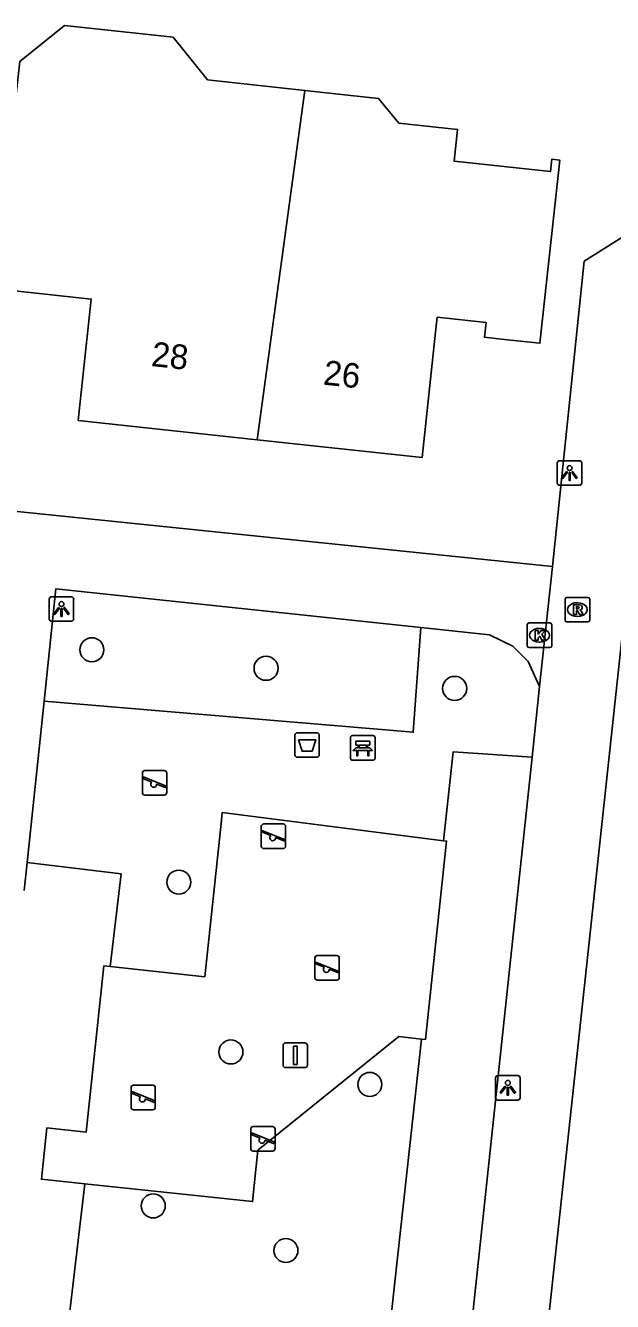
# Model space of a CAD drawing. Extents: x 162157 to 163165, y 378998 to 380775.
# Drawn here: x 162469.1 to 162493, y 380517.1 to 380569.1 of the extents above; entities that cross this region are included whole.
import ezdxf

# ---------------------------------------------------------------- set-up
doc = ezdxf.new("R2010")
doc.units = 0
for name, color, linetype in [('IMGEO_Afvalbak', 7, 'Continuous'), ('IMGEO_Bank', 7, 'Continuous'), ('IMGEO_Boom', 7, 'Continuous'), ('IMGEO_Groenvoorziening', 7, 'Continuous'), ('IMGEO_Kolk', 7, 'Continuous'), ('IMGEO_Lichtpunt', 7, 'Continuous'), ('IMGEO_Muur', 7, 'Continuous'), ('IMGEO_Pand', 7, 'Continuous'), ('IMGEO_Pand_nummerreeks', 7, 'Continuous'), ('IMGEO_Rioolput', 7, 'Continuous'), ('IMGEO_Speelvoorziening', 7, 'Continuous'), ('IMGEO_Verkeersbordpaal', 7, 'Continuous'), ('IMGEO_Voetpad_open', 7, 'Continuous')]:
    doc.layers.add(name, color=color, linetype=linetype)

msp = doc.modelspace()

# ---------------------------------------------------------------- linework, layer by layer
at = {"layer": 'IMGEO_Afvalbak'}
for p, q in [((162480.081, 380539.399), (162480.081, 380540.199)), ((162480.081, 380540.199), (162480.081, 380539.399)), ((162480.181, 380540.299), (162480.971, 380540.299)), ((162480.971, 380540.299), (162480.181, 380540.299)), ((162481.071, 380540.199), (162481.071, 380539.399)), ((162481.071, 380539.399), (162481.071, 380540.199)), ((162480.971, 380539.299), (162480.181, 380539.299)), ((162480.181, 380539.299), (162480.971, 380539.299))]:
    msp.add_line(p, q, dxfattribs=at)
msp.add_lwpolyline([(162480.224, 380540.013), (162480.928, 380540.013), (162480.779, 380539.543), (162480.373, 380539.543), (162480.224, 380540.013)], dxfattribs=at)
for centre, start, end in [((162480.181, 380540.199), 90, 180), ((162480.181, 380540.199), 90, 180), ((162480.971, 380540.199), 0, 90), ((162480.971, 380540.199), 360, 90), ((162480.181, 380539.399), 180, 270), ((162480.181, 380539.399), 180, 270), ((162480.971, 380539.399), 270, 0), ((162480.971, 380539.399), 270, 0)]:
    msp.add_arc(centre, 0.1, start, end, dxfattribs=at)
at = {"layer": 'IMGEO_Bank'}
for p, q in [((162482.342, 380539.255), (162482.342, 380540.096)), ((162482.342, 380540.096), (162482.342, 380539.255)), ((162482.417, 380540.18), (162483.258, 380540.18)), ((162483.258, 380540.18), (162482.417, 380540.18)), ((162483.342, 380540.105), (162483.342, 380539.264)), ((162483.342, 380539.264), (162483.342, 380540.105)), ((162483.039, 380539.578), (162482.646, 380539.578)), ((162482.651, 380539.686), (162482.651, 380539.792)), ((162482.695, 380539.792), (162482.695, 380539.686)), ((162482.983, 380539.798), (162482.701, 380539.798)), ((162482.701, 380539.68), (162482.983, 380539.68)), ((162482.989, 380539.686), (162482.989, 380539.792)), ((162483.033, 380539.792), (162483.033, 380539.686)), ((162483.267, 380539.18), (162482.426, 380539.18)), ((162482.426, 380539.18), (162483.267, 380539.18))]:
    msp.add_line(p, q, dxfattribs=at)
for points in [[(162482.589, 380539.578), (162482.447, 380539.578), (162482.559, 380539.68), (162482.645, 380539.68)], [(162482.645, 380539.798), (162482.559, 380539.798), (162482.559, 380539.959), (162483.122, 380539.959), (162483.122, 380539.798), (162483.039, 380539.798)], [(162482.639, 380539.571), (162482.639, 380539.364), (162482.596, 380539.364), (162482.596, 380539.571)], [(162483.039, 380539.68), (162483.122, 380539.68), (162483.234, 380539.578), (162483.095, 380539.578)], [(162483.089, 380539.571), (162483.089, 380539.364), (162483.045, 380539.364), (162483.045, 380539.571)]]:
    msp.add_lwpolyline(points, dxfattribs=at)
for centre, radius, start, end in [((162482.42, 380540.102), 0.0779, 92.4484, 184.2845), ((162482.42, 380540.102), 0.0779, 92.4484, 184.2845), ((162483.264, 380540.102), 0.0779, 2.4484, 94.2845), ((162483.264, 380540.102), 0.0779, 2.4484, 94.2845), ((162482.589, 380539.571), 0.00671, 2.8957, 87.1043), ((162482.646, 380539.571), 0.00671, 92.8957, 177.1043), ((162482.644, 380539.791), 0.00671, 2.8957, 87.1043), ((162482.644, 380539.687), 0.00671, 272.8957, 357.1043), ((162482.701, 380539.791), 0.00671, 92.8957, 177.1043), ((162482.701, 380539.687), 0.00671, 182.8957, 267.1043), ((162482.983, 380539.791), 0.00671, 2.8957, 87.1043), ((162482.983, 380539.687), 0.00671, 272.8957, 357.1043), ((162483.04, 380539.791), 0.00671, 92.8957, 177.1043), ((162483.04, 380539.687), 0.00671, 182.8957, 267.1043), ((162483.038, 380539.571), 0.00671, 2.8957, 87.1043), ((162483.095, 380539.571), 0.00671, 92.8957, 177.1043), ((162482.42, 380539.258), 0.0779, 182.4484, 274.2845), ((162482.42, 380539.258), 0.0779, 182.4484, 274.2845), ((162483.264, 380539.258), 0.0779, 272.4484, 4.2845), ((162483.264, 380539.258), 0.0779, 272.4484, 4.2845)]:
    msp.add_arc(centre, radius, start, end, dxfattribs=at)
at = {"layer": 'IMGEO_Boom'}
for centre in [(162471.814, 380543.676), (162478.904, 380542.921), (162486.581, 380542.104), (162475.353, 380534.216), (162477.474, 380527.3), (162483.126, 380525.979), (162474.313, 380521.033), (162479.712, 380519.217)]:
    msp.add_circle(centre, 0.489, dxfattribs=at)
at = {"layer": 'IMGEO_Groenvoorziening'}
for points in [[(162485.2, 380544.58), (162484.897, 380540.319), (162469.868, 380541.578)], [(162489.731, 380539.305), (162486.523, 380539.523), (162486.125, 380535.903)], [(162486.125, 380535.903), (162477.123, 380537.052), (162477.075, 380536.599), (162476.412, 380530.364), (162472.559, 380530.774)], [(162486.125, 380535.903), (162486.251, 380535.887), (162485.391, 380527.81), (162485.237, 380527.826)], [(162469.175, 380535.01), (162473.002, 380534.554), (162472.559, 380530.774)], [(162472.559, 380530.774), (162472.305, 380530.801), (162471.585, 380524.04), (162469.984, 380524.21), (162469.762, 380522.121), (162471.523, 380521.934)], [(162485.237, 380527.826), (162484.306, 380527.925), (162478.575, 380523.296), (162478.353, 380521.207), (162471.523, 380521.934)], [(162485.237, 380527.826), (162482.178, 380500), (162481.589, 380494.65), (162484.947, 380494.337)], [(162471.523, 380521.934), (162468.953, 380500), (162467.353, 380486.346)]]:
    msp.add_lwpolyline(points, dxfattribs=at)
at = {"layer": 'IMGEO_Kolk'}
for p, q in [((162489.533, 380543.84), (162489.533, 380544.692)), ((162489.608, 380544.766), (162490.46, 380544.766)), ((162490.534, 380544.692), (162490.534, 380543.84)), ((162490.021, 380544.546), (162490.046, 380544.546)), ((162490.46, 380543.766), (162489.608, 380543.766)), ((162490.044, 380543.986), (162490.019, 380543.986))]:
    msp.add_line(p, q, dxfattribs=at)
for points in [[(162489.533, 380543.84), (162489.533, 380544.692)], [(162489.608, 380544.766), (162490.46, 380544.766)], [(162490.534, 380544.692), (162490.534, 380543.84)], [(162489.854, 380544.466), (162489.977, 380544.466), (162489.977, 380544.315), (162490.107, 380544.466), (162490.271, 380544.466), (162490.125, 380544.315), (162490.278, 380544.066), (162490.126, 380544.066), (162490.041, 380544.23), (162489.977, 380544.163), (162489.977, 380544.066), (162489.854, 380544.066), (162489.854, 380544.466)], [(162490.46, 380543.766), (162489.608, 380543.766)]]:
    msp.add_lwpolyline(points, dxfattribs=at)
for centre, start, end in [((162489.61, 380544.69), 91.552, 178.448), ((162489.61, 380544.69), 91.552, 178.448), ((162490.458, 380544.69), 1.552, 88.448), ((162490.458, 380544.69), 1.552, 88.448), ((162489.61, 380543.842), 181.552, 268.448), ((162489.61, 380543.842), 181.552, 268.448), ((162490.458, 380543.842), 271.552, 358.448), ((162490.458, 380543.842), 271.552, 358.448)]:
    msp.add_arc(centre, 0.0765, start, end, dxfattribs=at)
for centre, major_axis, ratio, start_param, end_param in [((162490.02, 380544.266), (-0.387, 0.002), 0.722429, 4.712389, 7.853982), ((162490.045, 380544.266), (-0.39, 0.002), 0.717154, 1.570796, 4.712389)]:
    msp.add_ellipse(centre, major_axis=major_axis, ratio=ratio, start_param=start_param, end_param=end_param, dxfattribs=at)
at = {"layer": 'IMGEO_Lichtpunt'}
for p, q in [((162490.759, 380551.276), (162490.759, 380550.469)), ((162490.759, 380551.276), (162490.759, 380550.469)), ((162491.661, 380551.371), (162490.853, 380551.371)), ((162491.661, 380551.371), (162490.853, 380551.371)), ((162491.755, 380550.469), (162491.755, 380551.276)), ((162491.755, 380550.469), (162491.755, 380551.276)), ((162490.853, 380550.375), (162491.661, 380550.375)), ((162490.853, 380550.375), (162491.661, 380550.375)), ((162470.078, 380545.738), (162470.078, 380544.931)), ((162470.078, 380545.738), (162470.078, 380544.931)), ((162470.98, 380545.833), (162470.172, 380545.833)), ((162470.98, 380545.833), (162470.172, 380545.833)), ((162471.074, 380544.931), (162471.074, 380545.738)), ((162471.074, 380544.931), (162471.074, 380545.738)), ((162470.172, 380544.837), (162470.98, 380544.837)), ((162470.172, 380544.837), (162470.98, 380544.837)), ((162488.246, 380526.243), (162488.246, 380525.436)), ((162488.246, 380526.243), (162488.246, 380525.436)), ((162489.148, 380526.338), (162488.34, 380526.338)), ((162489.148, 380526.338), (162488.34, 380526.338)), ((162489.242, 380525.436), (162489.242, 380526.243)), ((162489.242, 380525.436), (162489.242, 380526.243)), ((162488.34, 380525.342), (162489.148, 380525.342)), ((162488.34, 380525.342), (162489.148, 380525.342))]:
    msp.add_line(p, q, dxfattribs=at)
for points in [[(162491.133, 380550.94), (162491.172, 380550.912), (162490.984, 380550.65), (162490.946, 380550.677), (162491.133, 380550.94)], [(162491.345, 380550.912), (162491.383, 380550.939), (162491.57, 380550.677), (162491.531, 380550.649), (162491.345, 380550.912)], [(162491.235, 380550.892), (162491.282, 380550.892), (162491.282, 380550.57), (162491.235, 380550.57), (162491.235, 380550.892)], [(162470.452, 380545.402), (162470.491, 380545.374), (162470.303, 380545.112), (162470.265, 380545.139), (162470.452, 380545.402)], [(162470.554, 380545.354), (162470.601, 380545.354), (162470.601, 380545.032), (162470.554, 380545.032), (162470.554, 380545.354)], [(162470.664, 380545.374), (162470.702, 380545.401), (162470.889, 380545.139), (162470.85, 380545.111), (162470.664, 380545.374)], [(162488.62, 380525.907), (162488.659, 380525.879), (162488.471, 380525.617), (162488.433, 380525.644), (162488.62, 380525.907)], [(162488.722, 380525.859), (162488.769, 380525.859), (162488.769, 380525.537), (162488.722, 380525.537), (162488.722, 380525.859)], [(162488.832, 380525.879), (162488.87, 380525.906), (162489.057, 380525.644), (162489.018, 380525.616), (162488.832, 380525.879)]]:
    msp.add_lwpolyline(points, dxfattribs=at)
for centre in [(162491.258, 380551.074), (162470.577, 380545.536), (162488.745, 380526.041)]:
    msp.add_circle(centre, 0.0994, dxfattribs=at)
for centre, start, end in [((162490.853, 380551.276), 90, 180), ((162490.853, 380551.276), 90, 180), ((162491.661, 380551.276), 0, 90), ((162491.661, 380551.276), 0, 90), ((162490.853, 380550.469), 180, 270), ((162490.853, 380550.469), 180, 270), ((162491.661, 380550.469), 270, 0), ((162491.661, 380550.469), 270, 360), ((162470.172, 380545.738), 90, 180), ((162470.172, 380545.738), 90, 180), ((162470.98, 380545.738), 0, 90), ((162470.98, 380545.738), 0, 90), ((162470.172, 380544.931), 180, 270), ((162470.172, 380544.931), 180, 270), ((162470.98, 380544.931), 270, 0), ((162470.98, 380544.931), 270, 360), ((162488.34, 380526.243), 90, 180), ((162488.34, 380526.243), 90, 180), ((162489.148, 380526.243), 0, 90), ((162489.148, 380526.243), 0, 90), ((162488.34, 380525.436), 180, 270), ((162488.34, 380525.436), 180, 270), ((162489.148, 380525.436), 270, 0), ((162489.148, 380525.436), 270, 360)]:
    msp.add_arc(centre, 0.0946, start, end, dxfattribs=at)
at = {"layer": 'IMGEO_Muur'}
msp.add_lwpolyline([(162490.197, 380514.538), (162491.375, 380525.475)], dxfattribs=at)
at = {"layer": 'IMGEO_Pand'}
for points in [[(162466.753, 380565.645), (162467.658, 380565.547), (162468.642, 380565.441), (162468.878, 380567.629), (162470.695, 380569.092), (162475.128, 380568.614), (162476.527, 380566.876), (162480.488, 380566.449)], [(162480.488, 380566.449), (162483.486, 380566.126), (162484.311, 380565.121), (162486.697, 380564.863), (162486.558, 380563.571), (162490.485, 380563.147), (162490.539, 380563.644), (162490.857, 380563.61), (162490.052, 380556.153), (162488.477, 380556.323), (162487.795, 380556.397), (162487.86, 380556.996), (162485.872, 380557.211), (162485.807, 380556.611), (162485.256, 380551.504), (162478.538, 380552.228)], [(162478.538, 380552.228), (162480.488, 380566.449)], [(162478.538, 380552.228), (162471.254, 380553.014), (162471.787, 380557.957), (162466.045, 380558.576)]]:
    msp.add_lwpolyline(points, dxfattribs=at)
at = {"layer": 'IMGEO_Rioolput'}
for p, q in [((162491.076, 380544.884), (162491.076, 380545.736)), ((162491.151, 380545.81), (162492.003, 380545.81)), ((162492.077, 380545.736), (162492.077, 380544.884)), ((162491.564, 380545.59), (162491.589, 380545.59)), ((162492.003, 380544.81), (162491.151, 380544.81)), ((162491.587, 380545.03), (162491.562, 380545.03))]:
    msp.add_line(p, q, dxfattribs=at)
for points in [[(162491.076, 380544.884), (162491.076, 380545.736)], [(162491.151, 380545.81), (162492.003, 380545.81)], [(162492.077, 380545.736), (162492.077, 380544.884)], [(162491.665, 380545.508), (162491.413, 380545.51), (162491.413, 380545.11)], [(162491.413, 380545.11), (162491.537, 380545.11), (162491.537, 380545.272), (162491.548, 380545.272)], [(162491.591, 380545.429), (162491.537, 380545.429), (162491.537, 380545.348)], [(162491.537, 380545.348), (162491.589, 380545.348)], [(162491.595, 380545.243), (162491.666, 380545.11), (162491.806, 380545.11), (162491.741, 380545.236)], [(162492.003, 380544.81), (162491.151, 380544.81)]]:
    msp.add_lwpolyline(points, dxfattribs=at)
for centre, radius, start, end in [((162491.153, 380545.734), 0.0765, 91.552, 178.448), ((162491.153, 380545.734), 0.0765, 91.552, 178.448), ((162492.001, 380545.734), 0.0765, 1.552, 88.448), ((162492.001, 380545.734), 0.0765, 1.552, 88.448), ((162491.547, 380545.219), 0.0533, 26.0293, 88.6989), ((162491.573, 380545.537), 0.19, 274.7715, 282.9687), ((162491.597, 380545.333), 0.0964, 77.0061, 93.1865), ((162491.611, 380545.39), 0.0378, 276.6634, 79.6772), ((162491.664, 380545.398), 0.109, 350.3612, 89.416), ((162491.662, 380545.398), 0.112, 277.5842, 350.9817), ((162491.646, 380545.183), 0.108, 29.5134, 73.7905), ((162491.153, 380544.886), 0.0765, 181.552, 268.448), ((162491.153, 380544.886), 0.0765, 181.552, 268.448), ((162492.001, 380544.886), 0.0765, 271.552, 358.448), ((162492.001, 380544.886), 0.0765, 271.552, 358.448)]:
    msp.add_arc(centre, radius, start, end, dxfattribs=at)
for centre, major_axis, ratio, start_param, end_param in [((162491.563, 380545.31), (-0.387, 0.002), 0.722429, 4.712389, 7.853982), ((162491.588, 380545.31), (-0.39, 0.002), 0.717154, 1.570796, 4.712389)]:
    msp.add_ellipse(centre, major_axis=major_axis, ratio=ratio, start_param=start_param, end_param=end_param, dxfattribs=at)
at = {"layer": 'IMGEO_Speelvoorziening'}
for p, q in [((162473.871, 380537.86), (162473.871, 380538.66)), ((162473.871, 380538.66), (162473.871, 380537.86)), ((162473.94, 380538.485), (162474.816, 380538.132)), ((162473.971, 380538.76), (162474.761, 380538.76)), ((162474.761, 380538.76), (162473.971, 380538.76)), ((162474.861, 380538.66), (162474.861, 380537.86)), ((162474.861, 380537.86), (162474.861, 380538.66)), ((162474.254, 380538.288), (162473.915, 380538.425)), ((162474.792, 380538.072), (162474.452, 380538.209)), ((162474.761, 380537.76), (162473.971, 380537.76)), ((162473.971, 380537.76), (162474.761, 380537.76)), ((162478.711, 380535.683), (162478.711, 380536.483)), ((162478.711, 380536.483), (162478.711, 380535.683)), ((162478.811, 380536.583), (162479.601, 380536.583)), ((162479.601, 380536.583), (162478.811, 380536.583)), ((162479.701, 380536.483), (162479.701, 380535.683)), ((162479.701, 380535.683), (162479.701, 380536.483)), ((162479.094, 380536.111), (162478.755, 380536.248)), ((162478.78, 380536.308), (162479.656, 380535.955)), ((162479.632, 380535.895), (162479.292, 380536.032)), ((162479.601, 380535.583), (162478.811, 380535.583)), ((162478.811, 380535.583), (162479.601, 380535.583)), ((162480.993, 380531.224), (162481.783, 380531.224)), ((162481.783, 380531.224), (162480.993, 380531.224)), ((162480.893, 380530.324), (162480.893, 380531.124)), ((162480.893, 380531.124), (162480.893, 380530.324)), ((162481.276, 380530.752), (162480.937, 380530.889)), ((162480.962, 380530.949), (162481.838, 380530.596)), ((162481.814, 380530.536), (162481.474, 380530.673)), ((162481.883, 380531.124), (162481.883, 380530.324)), ((162481.883, 380530.324), (162481.883, 380531.124)), ((162481.783, 380530.224), (162480.993, 380530.224)), ((162480.993, 380530.224), (162481.783, 380530.224)), ((162473.408, 380525.047), (162473.408, 380525.847)), ((162473.408, 380525.847), (162473.408, 380525.047)), ((162473.791, 380525.475), (162473.452, 380525.612)), ((162473.477, 380525.672), (162474.353, 380525.319)), ((162473.508, 380525.947), (162474.298, 380525.947)), ((162474.298, 380525.947), (162473.508, 380525.947)), ((162474.398, 380525.847), (162474.398, 380525.047)), ((162474.398, 380525.047), (162474.398, 380525.847)), ((162474.298, 380524.947), (162473.508, 380524.947)), ((162473.508, 380524.947), (162474.298, 380524.947)), ((162474.329, 380525.259), (162473.989, 380525.396)), ((162478.279, 380523.366), (162478.279, 380524.166)), ((162478.279, 380524.166), (162478.279, 380523.366)), ((162478.662, 380523.794), (162478.323, 380523.931)), ((162478.348, 380523.991), (162479.224, 380523.638)), ((162478.379, 380524.266), (162479.169, 380524.266)), ((162479.169, 380524.266), (162478.379, 380524.266)), ((162479.269, 380524.166), (162479.269, 380523.366)), ((162479.269, 380523.366), (162479.269, 380524.166)), ((162479.2, 380523.578), (162478.86, 380523.715)), ((162479.169, 380523.266), (162478.379, 380523.266)), ((162478.379, 380523.266), (162479.169, 380523.266))]:
    msp.add_line(p, q, dxfattribs=at)
for centre, radius, start, end in [((162473.971, 380538.66), 0.1, 90, 180), ((162473.971, 380538.66), 0.1, 90, 180), ((162473.928, 380538.455), 0.0327, 68.078, 248.078), ((162474.761, 380538.66), 0.1, 0, 90), ((162474.761, 380538.66), 0.1, 360, 90), ((162474.333, 380538.198), 0.12, 130.9928, 5.1632), ((162474.804, 380538.102), 0.0327, 248.078, 68.078), ((162473.971, 380537.86), 0.1, 180, 270), ((162473.971, 380537.86), 0.1, 180, 270), ((162474.761, 380537.86), 0.1, 270, 0), ((162474.761, 380537.86), 0.1, 270, 0), ((162478.811, 380536.483), 0.1, 90, 180), ((162478.811, 380536.483), 0.1, 90, 180), ((162479.601, 380536.483), 0.1, 0, 90), ((162479.601, 380536.483), 0.1, 360, 90), ((162478.768, 380536.278), 0.0327, 68.078, 248.078), ((162479.173, 380536.021), 0.12, 130.9928, 5.1632), ((162479.644, 380535.925), 0.0327, 248.078, 68.078), ((162478.811, 380535.683), 0.1, 180, 270), ((162478.811, 380535.683), 0.1, 180, 270), ((162479.601, 380535.683), 0.1, 270, 0), ((162479.601, 380535.683), 0.1, 270, 0), ((162480.993, 380531.124), 0.1, 90, 180), ((162480.993, 380531.124), 0.1, 90, 180), ((162481.783, 380531.124), 0.1, 0, 90), ((162481.783, 380531.124), 0.1, 360, 90), ((162480.95, 380530.919), 0.0327, 68.078, 248.078), ((162481.355, 380530.662), 0.12, 130.9928, 5.1632), ((162480.993, 380530.324), 0.1, 180, 270), ((162480.993, 380530.324), 0.1, 180, 270), ((162481.783, 380530.324), 0.1, 270, 0), ((162481.783, 380530.324), 0.1, 270, 0), ((162481.826, 380530.566), 0.0327, 248.078, 68.078), ((162473.508, 380525.847), 0.1, 90, 180), ((162473.508, 380525.847), 0.1, 90, 180), ((162473.465, 380525.642), 0.0327, 68.078, 248.078), ((162473.87, 380525.385), 0.12, 130.9928, 5.1632), ((162474.298, 380525.847), 0.1, 0, 90), ((162474.298, 380525.847), 0.1, 360, 90), ((162473.508, 380525.047), 0.1, 180, 270), ((162473.508, 380525.047), 0.1, 180, 270), ((162474.298, 380525.047), 0.1, 270, 0), ((162474.298, 380525.047), 0.1, 270, 0), ((162474.341, 380525.289), 0.0327, 248.078, 68.078), ((162478.379, 380524.166), 0.1, 90, 180), ((162478.379, 380524.166), 0.1, 90, 180), ((162478.336, 380523.961), 0.0327, 68.078, 248.078), ((162479.169, 380524.166), 0.1, 0, 90), ((162479.169, 380524.166), 0.1, 360, 90), ((162478.741, 380523.704), 0.12, 130.9928, 5.1632), ((162479.212, 380523.608), 0.0327, 248.078, 68.078), ((162478.379, 380523.366), 0.1, 180, 270), ((162478.379, 380523.366), 0.1, 180, 270), ((162479.169, 380523.366), 0.1, 270, 0), ((162479.169, 380523.366), 0.1, 270, 0)]:
    msp.add_arc(centre, radius, start, end, dxfattribs=at)
at = {"layer": 'IMGEO_Verkeersbordpaal'}
for p, q in [((162479.598, 380526.766), (162479.598, 380527.566)), ((162479.598, 380527.566), (162479.598, 380526.766)), ((162479.698, 380527.666), (162480.488, 380527.666)), ((162480.488, 380527.666), (162479.698, 380527.666)), ((162480.588, 380527.566), (162480.588, 380526.766)), ((162480.588, 380526.766), (162480.588, 380527.566)), ((162480.488, 380526.666), (162479.698, 380526.666)), ((162479.698, 380526.666), (162480.488, 380526.666))]:
    msp.add_line(p, q, dxfattribs=at)
msp.add_lwpolyline([(162480.018, 380527.541), (162480.168, 380527.541), (162480.168, 380526.791), (162480.018, 380526.791), (162480.018, 380527.541)], dxfattribs=at)
for centre, start, end in [((162479.698, 380527.566), 90, 180), ((162479.698, 380527.566), 90, 180), ((162480.488, 380527.566), 0, 90), ((162480.488, 380527.566), 360, 90), ((162479.698, 380526.766), 180, 270), ((162479.698, 380526.766), 180, 270), ((162480.488, 380526.766), 270, 0), ((162480.488, 380526.766), 270, 0)]:
    msp.add_arc(centre, 0.1, start, end, dxfattribs=at)
at = {"layer": 'IMGEO_Voetpad_open'}
for points in [[(162501.13, 380565.345), (162500, 380564.632), (162491.852, 380559.491), (162490.566, 380547.063)], [(162490.197, 380514.538), (162491.375, 380525.475), (162493.667, 380546.763), (162494.84, 380557.651), (162500, 380560.947), (162503.119, 380562.939)], [(162490.566, 380547.063), (162465.464, 380549.639), (162436.315, 380552.915)], [(162490.566, 380547.063), (162490.036, 380542.183)], [(162469.868, 380541.578), (162470.351, 380546.161), (162485.2, 380544.58)], [(162485.2, 380544.58), (162488.005, 380544.281), (162488.951, 380543.816), (162489.57, 380543.192), (162490.036, 380542.183)], [(162490.036, 380542.183), (162489.731, 380539.305)], [(162469.175, 380535.01), (162469.868, 380541.578)], [(162485.141, 380496.162), (162485.549, 380500), (162489.731, 380539.305)], [(162469.055, 380533.871), (162469.175, 380535.01)]]:
    msp.add_lwpolyline(points, dxfattribs=at)

# ---------------------------------------------------------------- texts
at = {"layer": 'IMGEO_Pand_nummerreeks'}
for s, p in [('28', (162474.206, 380555.23)), ('26', (162481.204, 380554.475))]:
    msp.add_text(s, height=1, rotation=353.8449, dxfattribs=at).set_placement(p)

doc.saveas('drawing.dxf')
